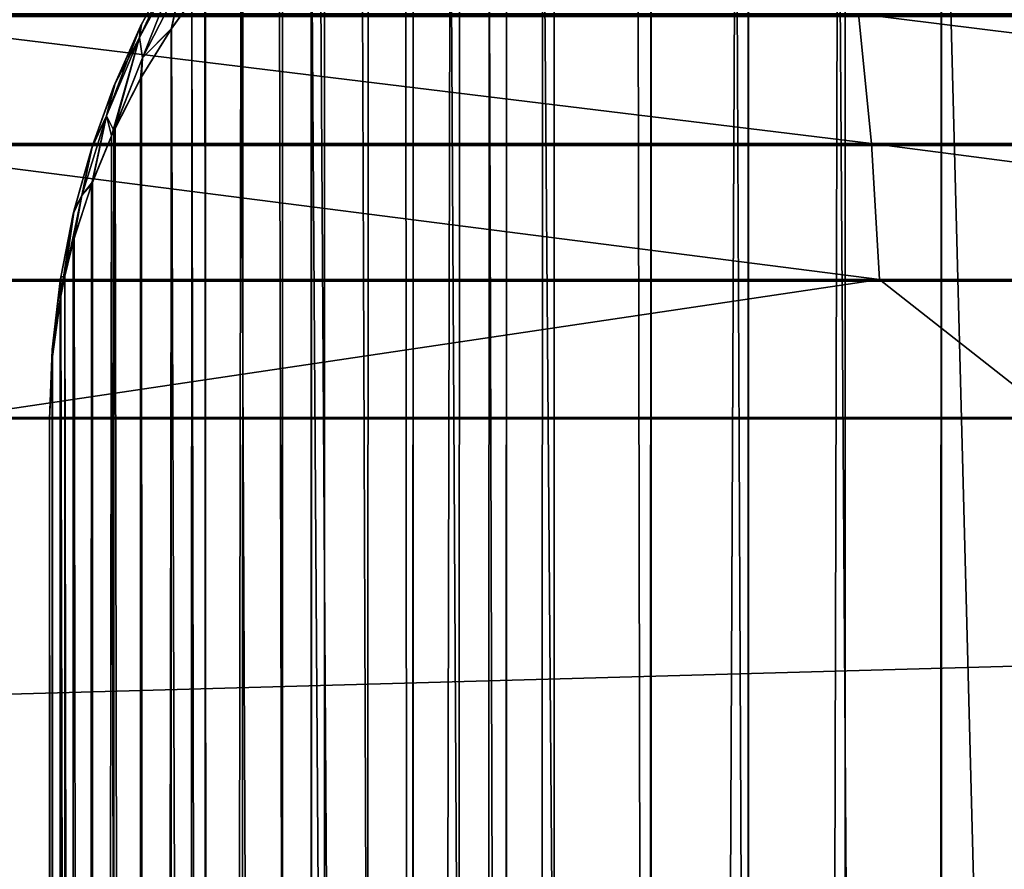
# Model space of a CAD drawing. Extents: x -547 to 547, y 0 to 578.
# Tile 461 of 472: x 528.95 to 530.61, y 575.74 to 577.17. Entities that reach past the tile are written whole.
import ezdxf

# ---------------------------------------------------------------- set-up
doc = ezdxf.new("R2010")
doc.units = 0
doc.header["$LTSCALE"] = 65.185185
for name, color, linetype in [('20', 7, 'CONTINUOUS'), ('208', 7, 'CONTINUOUS'), ('209', 7, 'CONTINUOUS'), ('210', 7, 'CONTINUOUS'), ('227', 7, 'CONTINUOUS'), ('229', 7, 'CONTINUOUS'), ('3', 7, 'CONTINUOUS'), ('333', 7, 'CONTINUOUS'), ('335', 7, 'CONTINUOUS'), ('719', 7, 'CONTINUOUS'), ('723', 7, 'CONTINUOUS'), ('8', 7, 'CONTINUOUS')]:
    doc.layers.add(name, color=color, linetype=linetype)

msp = doc.modelspace()

# ---------------------------------------------------------------- linework, layer by layer
at = {"layer": '20', "color": 7, "linetype": 'CONTINUOUS'}
for points in [[(530.5, 577.8, 42.9), (530.5, 551.5, 42.9), (545.5, 1.5, 42.9), (530.5, 577.8, 42.9)], [(545.5, 577.8, 42.9), (530.5, 577.8, 42.9), (545.5, 1.5, 42.9), (545.5, 577.8, 42.9)]]:
    msp.add_3dface(points, dxfattribs=at)
at = {"layer": '208', "color": 7, "linetype": 'CONTINUOUS'}
for points in [[(530.5, 577.8, -68), (530.5, 1.5, -68), (530.2653, 1.5, -67.9815), (530.5, 577.8, -68)], [(530.3383, 577.7925, -67.9913), (530.5, 577.8, -68), (530.2653, 1.5, -67.9815), (530.3383, 577.7925, -67.9913)], [(530.1754, 577.7692, -67.9644), (530.3383, 577.7925, -67.9913), (530.2653, 1.5, -67.9815), (530.1754, 577.7692, -67.9644)], [(530.0117, 577.7292, -67.9183), (530.1754, 577.7692, -67.9644), (530.0365, 1.5, -67.9266), (530.0117, 577.7292, -67.9183)], [(530.0365, 1.5, -67.9266), (530.1754, 577.7692, -67.9644), (530.2653, 1.5, -67.9815), (530.0365, 1.5, -67.9266)], [(529.8489, 577.6711, -67.8513), (530.0117, 577.7292, -67.9183), (529.819, 1.5, -67.8365), (529.8489, 577.6711, -67.8513)], [(529.819, 1.5, -67.8365), (530.0117, 577.7292, -67.9183), (530.0365, 1.5, -67.9266), (529.819, 1.5, -67.8365)], [(529.7687, 577.6351, -67.8097), (529.8489, 577.6711, -67.8513), (529.819, 1.5, -67.8365), (529.7687, 577.6351, -67.8097)], [(529.7394, 577.6205, -67.7928), (529.7687, 577.6351, -67.8097), (529.6183, 1.5, -67.7135), (529.7394, 577.6205, -67.7928)], [(529.6183, 1.5, -67.7135), (529.7687, 577.6351, -67.8097), (529.819, 1.5, -67.8365), (529.6183, 1.5, -67.7135)], [(529.6895, 577.5938, -67.7622), (529.7394, 577.6205, -67.7928), (529.6183, 1.5, -67.7135), (529.6895, 577.5938, -67.7622)], [(529.6117, 577.5475, -67.7087), (529.6895, 577.5938, -67.7622), (529.6183, 1.5, -67.7135), (529.6117, 577.5475, -67.7087)], [(529.5359, 577.4959, -67.6491), (529.6117, 577.5475, -67.7087), (529.4393, 1.5, -67.5607), (529.5359, 577.4959, -67.6491)], [(529.4393, 1.5, -67.5607), (529.6117, 577.5475, -67.7087), (529.6183, 1.5, -67.7135), (529.4393, 1.5, -67.5607)], [(529.4624, 577.4388, -67.5832), (529.5359, 577.4959, -67.6491), (529.4393, 1.5, -67.5607), (529.4624, 577.4388, -67.5832)], [(529.4406, 577.4203, -67.5619), (529.4624, 577.4388, -67.5832), (529.4393, 1.5, -67.5607), (529.4406, 577.4203, -67.5619)], [(529.3919, 577.3762, -67.511), (529.4406, 577.4203, -67.5619), (529.4393, 1.5, -67.5607), (529.3919, 577.3762, -67.511)], [(529.325, 577.3081, -67.4324), (529.3919, 577.3762, -67.511), (529.2865, 1.5, -67.3817), (529.325, 577.3081, -67.4324)], [(529.2865, 1.5, -67.3817), (529.3919, 577.3762, -67.511), (529.4393, 1.5, -67.5607), (529.2865, 1.5, -67.3817)], [(529.2623, 577.2343, -67.3474), (529.325, 577.3081, -67.4324), (529.2865, 1.5, -67.3817), (529.2623, 577.2343, -67.3474)], [(529.2393, 577.2043, -67.3127), (529.2623, 577.2343, -67.3474), (529.1635, 1.5, -67.181), (529.2393, 577.2043, -67.3127)], [(529.1635, 1.5, -67.181), (529.2623, 577.2343, -67.3474), (529.2865, 1.5, -67.3817), (529.1635, 1.5, -67.181)], [(529.2049, 577.1559, -67.2568), (529.2393, 577.2043, -67.3127), (529.1635, 1.5, -67.181), (529.2049, 577.1559, -67.2568)], [(529.1534, 577.0726, -67.1608), (529.2049, 577.1559, -67.2568), (529.1635, 1.5, -67.181), (529.1534, 577.0726, -67.1608)], [(529.1084, 576.9851, -67.0598), (529.1534, 577.0726, -67.1608), (529.0734, 1.5, -66.9635), (529.1084, 576.9851, -67.0598)], [(529.0734, 1.5, -66.9635), (529.1534, 577.0726, -67.1608), (529.1635, 1.5, -67.181), (529.0734, 1.5, -66.9635)], [(529.0705, 576.8938, -66.9544), (529.1084, 576.9851, -67.0598), (529.0734, 1.5, -66.9635), (529.0705, 576.8938, -66.9544)], [(529.0402, 576.7988, -66.8449), (529.0705, 576.8938, -66.9544), (529.0185, 1.5, -66.7347), (529.0402, 576.7988, -66.8449)], [(529.0185, 1.5, -66.7347), (529.0705, 576.8938, -66.9544), (529.0734, 1.5, -66.9635), (529.0185, 1.5, -66.7347)], [(529.0258, 576.7401, -66.7771), (529.0402, 576.7988, -66.8449), (529.0185, 1.5, -66.7347), (529.0258, 576.7401, -66.7771)], [(529.0181, 576.7015, -66.7323), (529.0258, 576.7401, -66.7771), (529.0185, 1.5, -66.7347), (529.0181, 576.7015, -66.7323)], [(529.0181, 576.7015, -66.7323), (529, 1.5, -66.5), (529.0046, 576.602, -66.6171), (529.0181, 576.7015, -66.7323)], [(529, 1.5, -66.5), (529.0181, 576.7015, -66.7323), (529.0185, 1.5, -66.7347), (529, 1.5, -66.5)], [(529, 1.5, -66.5), (529, 576.5, -66.5), (529.0046, 576.602, -66.6171), (529, 1.5, -66.5)]]:
    msp.add_3dface(points, dxfattribs=at)
at = {"layer": '209', "color": 7, "linetype": 'CONTINUOUS'}
for points in [[(529.1534, 577.1608, -67.0726), (529.1549, 577.1639, 41.9754), (529.2049, 577.2568, -67.1559), (529.1534, 577.1608, -67.0726)], [(529.1549, 577.1639, 41.9754), (529.2055, 577.2579, 42.0568), (529.2049, 577.2568, -67.1559), (529.1549, 577.1639, 41.9754)], [(529.1084, 577.0598, -66.9851), (529.1103, 577.0645, 41.8891), (529.1534, 577.1608, -67.0726), (529.1084, 577.0598, -66.9851)], [(529.1103, 577.0645, 41.8891), (529.1549, 577.1639, 41.9754), (529.1534, 577.1608, -67.0726), (529.1103, 577.0645, 41.8891)], [(529.0705, 576.9544, -66.8938), (529.0723, 576.9602, 41.7989), (529.1084, 577.0598, -66.9851), (529.0705, 576.9544, -66.8938)], [(529.0723, 576.9602, 41.7989), (529.1103, 577.0645, 41.8891), (529.1084, 577.0598, -66.9851), (529.0723, 576.9602, 41.7989)], [(529.0402, 576.8449, -66.7988), (529.0418, 576.8516, 41.7046), (529.0705, 576.9544, -66.8938), (529.0402, 576.8449, -66.7988)], [(529.0418, 576.8516, 41.7046), (529.0723, 576.9602, 41.7989), (529.0705, 576.9544, -66.8938), (529.0418, 576.8516, 41.7046)], [(529.0191, 576.7384, 41.6067), (529.0418, 576.8516, 41.7046), (529.0402, 576.8449, -66.7988), (529.0191, 576.7384, 41.6067)], [(529.0181, 576.7323, -66.7015), (529.0191, 576.7384, 41.6067), (529.0402, 576.8449, -66.7988), (529.0181, 576.7323, -66.7015)], [(529.0049, 576.6209, 41.5052), (529.0191, 576.7384, 41.6067), (529.0181, 576.7323, -66.7015), (529.0049, 576.6209, 41.5052)], [(529.0046, 576.6171, -66.602), (529.0049, 576.6209, 41.5052), (529.0181, 576.7323, -66.7015), (529.0046, 576.6171, -66.602)], [(529, 576.5, -66.5), (529, 576.5, 41.4), (529.0049, 576.6209, 41.5052), (529, 576.5, -66.5)], [(529, 576.5, -66.5), (529.0049, 576.6209, 41.5052), (529.0046, 576.6171, -66.602), (529, 576.5, -66.5)]]:
    msp.add_3dface(points, dxfattribs=at)
at = {"layer": '210', "color": 7, "linetype": 'CONTINUOUS'}
for points in [[(530.5, 551.5, 42.9), (530.5, 577.8, 42.9), (530.3258, 577.7912, 42.8898), (530.5, 551.5, 42.9)], [(530.1544, 577.765, 42.8596), (530.2653, 551.5, 42.8815), (530.3258, 577.7912, 42.8898), (530.1544, 577.765, 42.8596)], [(530.2653, 551.5, 42.8815), (530.5, 551.5, 42.9), (530.3258, 577.7912, 42.8898), (530.2653, 551.5, 42.8815)], [(529.9894, 577.7224, 42.8104), (530.0365, 551.5, 42.8266), (530.1544, 577.765, 42.8596), (529.9894, 577.7224, 42.8104)], [(530.0365, 551.5, 42.8266), (530.2653, 551.5, 42.8815), (530.1544, 577.765, 42.8596), (530.0365, 551.5, 42.8266)], [(529.8295, 577.6629, 42.7418), (530.0365, 551.5, 42.8266), (529.9894, 577.7224, 42.8104), (529.8295, 577.6629, 42.7418)], [(529.7388, 577.6202, 42.6925), (529.819, 551.5, 42.7365), (529.8295, 577.6629, 42.7418), (529.7388, 577.6202, 42.6925)], [(529.819, 551.5, 42.7365), (530.0365, 551.5, 42.8266), (529.8295, 577.6629, 42.7418), (529.819, 551.5, 42.7365)], [(529.6742, 577.5853, 42.6523), (529.819, 551.5, 42.7365), (529.7388, 577.6202, 42.6925), (529.6742, 577.5853, 42.6523)], [(529.5989, 577.5393, 42.5992), (529.6183, 551.5, 42.6135), (529.6742, 577.5853, 42.6523), (529.5989, 577.5393, 42.5992)], [(529.6183, 551.5, 42.6135), (529.819, 551.5, 42.7365), (529.6742, 577.5853, 42.6523), (529.6183, 551.5, 42.6135)], [(529.5257, 577.4884, 42.5405), (529.6183, 551.5, 42.6135), (529.5989, 577.5393, 42.5992), (529.5257, 577.4884, 42.5405)], [(529.4548, 577.4324, 42.4759), (529.6183, 551.5, 42.6135), (529.5257, 577.4884, 42.5405), (529.4548, 577.4324, 42.4759)], [(529.4404, 577.4202, 42.4617), (529.6183, 551.5, 42.6135), (529.4548, 577.4324, 42.4759), (529.4404, 577.4202, 42.4617)], [(529.3867, 577.3713, 42.4053), (529.4393, 551.5, 42.4607), (529.4404, 577.4202, 42.4617), (529.3867, 577.3713, 42.4053)], [(529.4393, 551.5, 42.4607), (529.6183, 551.5, 42.6135), (529.4404, 577.4202, 42.4617), (529.4393, 551.5, 42.4607)], [(529.3221, 577.3049, 42.3288), (529.4393, 551.5, 42.4607), (529.3867, 577.3713, 42.4053), (529.3221, 577.3049, 42.3288)], [(529.2615, 577.2334, 42.2462), (529.2865, 551.5, 42.2817), (529.3221, 577.3049, 42.3288), (529.2615, 577.2334, 42.2462)], [(529.2865, 551.5, 42.2817), (529.4393, 551.5, 42.4607), (529.3221, 577.3049, 42.3288), (529.2865, 551.5, 42.2817)], [(529.2393, 577.2044, 42.2128), (529.2865, 551.5, 42.2817), (529.2615, 577.2334, 42.2462), (529.2393, 577.2044, 42.2128)], [(529.2055, 577.1568, 42.1579), (529.2865, 551.5, 42.2817), (529.2393, 577.2044, 42.2128), (529.2055, 577.1568, 42.1579)], [(529.1549, 577.0754, 42.0639), (529.1635, 551.5, 42.081), (529.2055, 577.1568, 42.1579), (529.1549, 577.0754, 42.0639)], [(529.1635, 551.5, 42.081), (529.2865, 551.5, 42.2817), (529.2055, 577.1568, 42.1579), (529.1635, 551.5, 42.081)], [(529.1103, 576.9891, 41.9645), (529.1635, 551.5, 42.081), (529.1549, 577.0754, 42.0639), (529.1103, 576.9891, 41.9645)], [(529.1043, 576.9762, 41.9495), (529.1635, 551.5, 42.081), (529.1103, 576.9891, 41.9645), (529.1043, 576.9762, 41.9495)], [(529.0723, 576.8989, 41.8602), (529.0734, 551.5, 41.8635), (529.1043, 576.9762, 41.9495), (529.0723, 576.8989, 41.8602)], [(529.0734, 551.5, 41.8635), (529.1635, 551.5, 42.081), (529.1043, 576.9762, 41.9495), (529.0734, 551.5, 41.8635)], [(529.0418, 576.8046, 41.7516), (529.0734, 551.5, 41.8635), (529.0723, 576.8989, 41.8602), (529.0418, 576.8046, 41.7516)], [(529.0259, 576.7403, 41.6773), (529.0734, 551.5, 41.8635), (529.0418, 576.8046, 41.7516), (529.0259, 576.7403, 41.6773)], [(529.0191, 576.7067, 41.6384), (529.0734, 551.5, 41.8635), (529.0259, 576.7403, 41.6773), (529.0191, 576.7067, 41.6384)], [(529.0049, 576.6052, 41.5209), (529.0185, 551.5, 41.6347), (529.0191, 576.7067, 41.6384), (529.0049, 576.6052, 41.5209)], [(529.0185, 551.5, 41.6347), (529.0734, 551.5, 41.8635), (529.0191, 576.7067, 41.6384), (529.0185, 551.5, 41.6347)], [(529, 576.5, 41.4), (529.0185, 551.5, 41.6347), (529.0049, 576.6052, 41.5209), (529, 576.5, 41.4)], [(529, 551.5, 41.4), (529.0185, 551.5, 41.6347), (529, 576.5, 41.4), (529, 551.5, 41.4)]]:
    msp.add_3dface(points, dxfattribs=at)
at = {"layer": '227', "color": 7, "linetype": 'CONTINUOUS'}
for points in [[(529.2049, 577.2568, -67.1559), (529.2204, 577.2702, -67.2347), (529.1513, 577.1417, -67.1241), (529.2049, 577.2568, -67.1559)], [(529.2204, 577.2702, -67.2347), (529.1563, 577.1077, -67.1633), (529.1513, 577.1417, -67.1241), (529.2204, 577.2702, -67.2347)], [(529.2225, 577.2364, -67.2743), (529.1563, 577.1077, -67.1633), (529.2204, 577.2702, -67.2347), (529.2225, 577.2364, -67.2743)], [(529.1534, 577.1608, -67.0726), (529.2049, 577.2568, -67.1559), (529.1513, 577.1417, -67.1241), (529.1534, 577.1608, -67.0726)], [(529.2225, 577.2364, -67.2743), (529.2049, 577.1559, -67.2568), (529.1563, 577.1077, -67.1633), (529.2225, 577.2364, -67.2743)], [(529.2393, 577.2043, -67.3127), (529.2049, 577.1559, -67.2568), (529.2225, 577.2364, -67.2743), (529.2393, 577.2043, -67.3127)], [(529.1084, 577.0598, -66.9851), (529.1534, 577.1608, -67.0726), (529.0961, 577.0099, -67.0104), (529.1084, 577.0598, -66.9851)], [(529.1534, 577.1608, -67.0726), (529.1513, 577.1417, -67.1241), (529.0961, 577.0099, -67.0104), (529.1534, 577.1608, -67.0726)], [(529.2049, 577.1559, -67.2568), (529.1534, 577.0726, -67.1608), (529.1563, 577.1077, -67.1633), (529.2049, 577.1559, -67.2568)], [(529.1513, 577.1417, -67.1241), (529.1084, 576.9851, -67.0598), (529.0961, 577.0099, -67.0104), (529.1513, 577.1417, -67.1241)], [(529.1563, 577.1077, -67.1633), (529.1084, 576.9851, -67.0598), (529.1513, 577.1417, -67.1241), (529.1563, 577.1077, -67.1633)], [(529.1534, 577.0726, -67.1608), (529.1084, 576.9851, -67.0598), (529.1563, 577.1077, -67.1633), (529.1534, 577.0726, -67.1608)], [(529.0705, 576.9544, -66.8938), (529.1084, 577.0598, -66.9851), (529.0961, 577.0099, -67.0104), (529.0705, 576.9544, -66.8938)], [(529.0705, 576.9544, -66.8938), (529.0961, 577.0099, -67.0104), (529.0544, 576.8757, -66.8944), (529.0705, 576.9544, -66.8938)], [(529.0961, 577.0099, -67.0104), (529.0705, 576.8938, -66.9544), (529.0544, 576.8757, -66.8944), (529.0961, 577.0099, -67.0104)], [(529.1084, 576.9851, -67.0598), (529.0705, 576.8938, -66.9544), (529.0961, 577.0099, -67.0104), (529.1084, 576.9851, -67.0598)], [(529.0402, 576.8449, -66.7988), (529.0705, 576.9544, -66.8938), (529.0544, 576.8757, -66.8944), (529.0402, 576.8449, -66.7988)], [(529.0705, 576.8938, -66.9544), (529.0402, 576.7988, -66.8449), (529.0544, 576.8757, -66.8944), (529.0705, 576.8938, -66.9544)], [(529.0258, 576.7401, -66.7771), (529.0402, 576.8449, -66.7988), (529.0544, 576.8757, -66.8944), (529.0258, 576.7401, -66.7771)], [(529.0402, 576.7988, -66.8449), (529.0258, 576.7401, -66.7771), (529.0544, 576.8757, -66.8944), (529.0402, 576.7988, -66.8449)], [(529.0181, 576.7323, -66.7015), (529.0402, 576.8449, -66.7988), (529.0181, 576.7015, -66.7323), (529.0181, 576.7323, -66.7015)], [(529.0402, 576.8449, -66.7988), (529.0258, 576.7401, -66.7771), (529.0181, 576.7015, -66.7323), (529.0402, 576.8449, -66.7988)], [(529.0046, 576.6171, -66.602), (529.0181, 576.7323, -66.7015), (529.0046, 576.602, -66.6171), (529.0046, 576.6171, -66.602)], [(529.0181, 576.7323, -66.7015), (529.0181, 576.7015, -66.7323), (529.0046, 576.602, -66.6171), (529.0181, 576.7323, -66.7015)], [(529, 576.5, -66.5), (529.0046, 576.6171, -66.602), (529.0046, 576.602, -66.6171), (529, 576.5, -66.5)]]:
    msp.add_3dface(points, dxfattribs=at)
at = {"layer": '229', "color": 7, "linetype": 'CONTINUOUS'}
for points in [[(529.2204, 577.2702, 42.1347), (529.2055, 577.2579, 42.0568), (529.1513, 577.1417, 42.0241), (529.2204, 577.2702, 42.1347)], [(529.2204, 577.2702, 42.1347), (529.1513, 577.1417, 42.0241), (529.1563, 577.1077, 42.0633), (529.2204, 577.2702, 42.1347)], [(529.2225, 577.2364, 42.1743), (529.2204, 577.2702, 42.1347), (529.1563, 577.1077, 42.0633), (529.2225, 577.2364, 42.1743)], [(529.2055, 577.2579, 42.0568), (529.1549, 577.1639, 41.9754), (529.1513, 577.1417, 42.0241), (529.2055, 577.2579, 42.0568)], [(529.2055, 577.1568, 42.1579), (529.2225, 577.2364, 42.1743), (529.1563, 577.1077, 42.0633), (529.2055, 577.1568, 42.1579)], [(529.2055, 577.1568, 42.1579), (529.2393, 577.2044, 42.2128), (529.2225, 577.2364, 42.1743), (529.2055, 577.1568, 42.1579)], [(529.1549, 577.1639, 41.9754), (529.1103, 577.0645, 41.8891), (529.1513, 577.1417, 42.0241), (529.1549, 577.1639, 41.9754)], [(529.1549, 577.0754, 42.0639), (529.2055, 577.1568, 42.1579), (529.1563, 577.1077, 42.0633), (529.1549, 577.0754, 42.0639)], [(529.1043, 576.9762, 41.9495), (529.1513, 577.1417, 42.0241), (529.0961, 577.0099, 41.9104), (529.1043, 576.9762, 41.9495)], [(529.1513, 577.1417, 42.0241), (529.1103, 577.0645, 41.8891), (529.0961, 577.0099, 41.9104), (529.1513, 577.1417, 42.0241)], [(529.1513, 577.1417, 42.0241), (529.1043, 576.9762, 41.9495), (529.1563, 577.1077, 42.0633), (529.1513, 577.1417, 42.0241)], [(529.1043, 576.9762, 41.9495), (529.1549, 577.0754, 42.0639), (529.1563, 577.1077, 42.0633), (529.1043, 576.9762, 41.9495)], [(529.1043, 576.9762, 41.9495), (529.1103, 576.9891, 41.9645), (529.1549, 577.0754, 42.0639), (529.1043, 576.9762, 41.9495)], [(529.1103, 577.0645, 41.8891), (529.0723, 576.9602, 41.7989), (529.0961, 577.0099, 41.9104), (529.1103, 577.0645, 41.8891)], [(529.0723, 576.8989, 41.8602), (529.0961, 577.0099, 41.9104), (529.0544, 576.8757, 41.7944), (529.0723, 576.8989, 41.8602)], [(529.0961, 577.0099, 41.9104), (529.0723, 576.9602, 41.7989), (529.0544, 576.8757, 41.7944), (529.0961, 577.0099, 41.9104)], [(529.0723, 576.8989, 41.8602), (529.1043, 576.9762, 41.9495), (529.0961, 577.0099, 41.9104), (529.0723, 576.8989, 41.8602)], [(529.0723, 576.9602, 41.7989), (529.0418, 576.8516, 41.7046), (529.0544, 576.8757, 41.7944), (529.0723, 576.9602, 41.7989)], [(529.0418, 576.8046, 41.7516), (529.0723, 576.8989, 41.8602), (529.0544, 576.8757, 41.7944), (529.0418, 576.8046, 41.7516)], [(529.0259, 576.7403, 41.6773), (529.0418, 576.8046, 41.7516), (529.0544, 576.8757, 41.7944), (529.0259, 576.7403, 41.6773)], [(529.0418, 576.8516, 41.7046), (529.0259, 576.7403, 41.6773), (529.0544, 576.8757, 41.7944), (529.0418, 576.8516, 41.7046)], [(529.0259, 576.7403, 41.6773), (529.0418, 576.8516, 41.7046), (529.0191, 576.7384, 41.6067), (529.0259, 576.7403, 41.6773)], [(529.0191, 576.7067, 41.6384), (529.0191, 576.7384, 41.6067), (529.0049, 576.6209, 41.5052), (529.0191, 576.7067, 41.6384)], [(529.0191, 576.7067, 41.6384), (529.0259, 576.7403, 41.6773), (529.0191, 576.7384, 41.6067), (529.0191, 576.7067, 41.6384)], [(529.0049, 576.6052, 41.5209), (529.0191, 576.7067, 41.6384), (529.0049, 576.6209, 41.5052), (529.0049, 576.6052, 41.5209)], [(529, 576.5, 41.4), (529.0049, 576.6052, 41.5209), (529.0049, 576.6209, 41.5052), (529, 576.5, 41.4)]]:
    msp.add_3dface(points, dxfattribs=at)
at = {"layer": '3', "color": 7, "linetype": 'CONTINUOUS'}
for points in [[(530.5, 577.8, -68), (545.5, 577.8, -68), (530.5, 1.5, -68), (530.5, 577.8, -68)], [(530.5, 1.5, -68), (545.5, 577.8, -68), (545.5, 1.5, -68), (530.5, 1.5, -68)]]:
    msp.add_3dface(points, dxfattribs=at)
at = {"layer": '333', "color": 7, "linetype": 'CONTINUOUS'}
for points in [[(530.694, 576.5, 67.2504), (528.8203, 576.5, 67.6658), (530.694, 1.5, 67.2504), (530.694, 576.5, 67.2504)], [(530.694, 1.5, 67.2504), (528.8203, 576.5, 67.6658), (528.8203, 1.5, 67.6658), (530.694, 1.5, 67.2504)]]:
    msp.add_3dface(points, dxfattribs=at)
at = {"layer": '335', "color": 7, "linetype": 'CONTINUOUS'}
for points in [[(-349, 551.5, 43), (-545.5, 576.5, 43), (545.5, 576.5, 43), (-349, 551.5, 43)], [(349, 551.5, 43), (-349, 551.5, 43), (545.5, 576.5, 43), (349, 551.5, 43)], [(349, 9.5, 43), (349, 551.5, 43), (545.5, 576.5, 43), (349, 9.5, 43)], [(545.5, 1.5, 43), (349, 9.5, 43), (545.5, 576.5, 43), (545.5, 1.5, 43)]]:
    msp.add_3dface(points, dxfattribs=at)
at = {"layer": '719', "color": 7, "linetype": 'CONTINUOUS'}
for points in [[(-545.5, 577.0105, 43.0895), (-545.5, 577.1863, 43.1662), (545.5, 577.1797, 43.1628), (-545.5, 577.0105, 43.0895)], [(545.5, 576.962, 43.0729), (-545.5, 577.0105, 43.0895), (545.5, 577.1797, 43.1628), (545.5, 576.962, 43.0729)], [(-545.5, 576.9632, 43.0733), (-545.5, 577.0105, 43.0895), (545.5, 576.962, 43.0729), (-545.5, 576.9632, 43.0733)], [(-545.5, 576.8379, 43.0386), (-545.5, 576.9632, 43.0733), (545.5, 576.962, 43.0729), (-545.5, 576.8379, 43.0386)], [(545.5, 576.7328, 43.0182), (-545.5, 576.8379, 43.0386), (545.5, 576.962, 43.0729), (545.5, 576.7328, 43.0182)], [(-545.5, 576.7343, 43.0184), (-545.5, 576.8379, 43.0386), (545.5, 576.7328, 43.0182), (-545.5, 576.7343, 43.0184)], [(-545.5, 576.6676, 43.0094), (-545.5, 576.7343, 43.0184), (545.5, 576.7328, 43.0182), (-545.5, 576.6676, 43.0094)], [(545.5, 576.5, 43), (-545.5, 576.6676, 43.0094), (545.5, 576.7328, 43.0182), (545.5, 576.5, 43)], [(545.5, 576.5, 43), (-545.5, 576.5, 43), (-545.5, 576.6676, 43.0094), (545.5, 576.5, 43)]]:
    msp.add_3dface(points, dxfattribs=at)
at = {"layer": '723', "color": 7, "linetype": 'CONTINUOUS'}
for points in [[(530.3605, 577.1814, 67.1681), (528.5941, 577.1814, 67.5385), (530.3826, 576.9637, 67.2556), (530.3605, 577.1814, 67.1681)], [(530.3826, 576.9637, 67.2556), (528.5941, 577.1814, 67.5385), (528.609, 576.9637, 67.6275), (530.3826, 576.9637, 67.2556)], [(532.0902, 577.1814, 66.6531), (530.3605, 577.1814, 67.1681), (532.1195, 576.9637, 66.7385), (532.0902, 577.1814, 66.6531)], [(532.1195, 576.9637, 66.7385), (530.3605, 577.1814, 67.1681), (530.3826, 576.9637, 67.2556), (532.1195, 576.9637, 66.7385)], [(530.3826, 576.9637, 67.2556), (528.609, 576.9637, 67.6275), (530.3961, 576.7347, 67.3089), (530.3826, 576.9637, 67.2556)], [(530.3961, 576.7347, 67.3089), (528.609, 576.9637, 67.6275), (528.618, 576.7347, 67.6817), (530.3961, 576.7347, 67.3089)], [(532.1195, 576.9637, 66.7385), (530.3826, 576.9637, 67.2556), (532.1374, 576.7347, 66.7905), (532.1195, 576.9637, 66.7385)], [(532.1374, 576.7347, 66.7905), (530.3826, 576.9637, 67.2556), (530.3961, 576.7347, 67.3089), (532.1374, 576.7347, 66.7905)], [(528.8203, 576.5, 67.6658), (530.3961, 576.7347, 67.3089), (528.618, 576.7347, 67.6817), (528.8203, 576.5, 67.6658)], [(528.8203, 576.5, 67.6658), (530.694, 576.5, 67.2504), (530.3961, 576.7347, 67.3089), (528.8203, 576.5, 67.6658)], [(530.694, 576.5, 67.2504), (532.1374, 576.7347, 66.7905), (530.3961, 576.7347, 67.3089), (530.694, 576.5, 67.2504)]]:
    msp.add_3dface(points, dxfattribs=at)
at = {"layer": '8', "color": 7, "linetype": 'CONTINUOUS'}
for points in [[(529, 551.5, -50), (529, 551.5, 41.4), (529, 576.5, 41.4), (529, 551.5, -50)], [(529, 1.5, -66.5), (529, 551.5, -50), (529, 576.5, -66.5), (529, 1.5, -66.5)], [(529, 576.5, -66.5), (529, 551.5, -50), (529, 576.5, 41.4), (529, 576.5, -66.5)]]:
    msp.add_3dface(points, dxfattribs=at)

doc.saveas('drawing.dxf')
